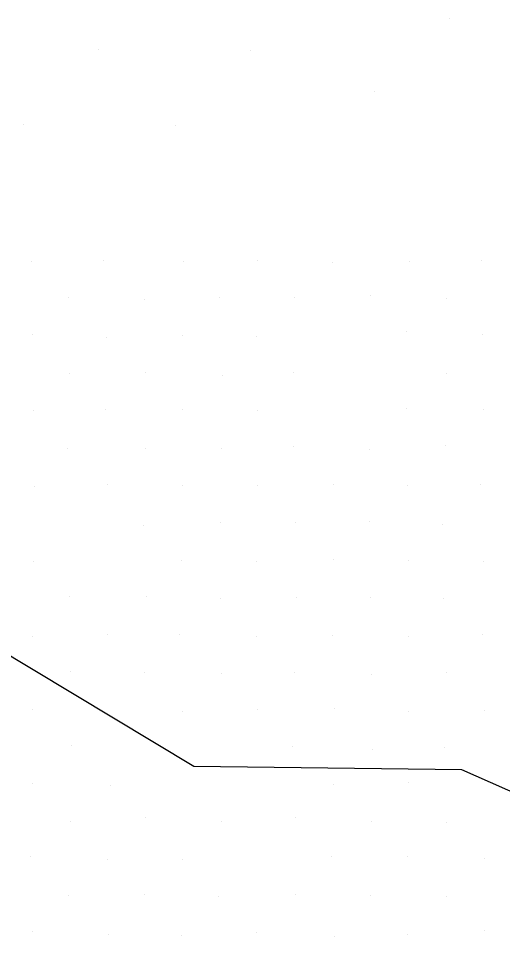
# Model space of a CAD drawing. Extents: x 1602514 to 1609837, y 863887 to 871157.
# Drawn here: x 1606053.3 to 1606098.8, y 867127.1 to 867215 of the extents above; entities that cross this region are included whole.
import ezdxf

# ---------------------------------------------------------------- set-up
doc = ezdxf.new("R2010")
doc.units = 0
doc.layers.add('Survey-Flow line', color=7, linetype='Continuous')
doc.layers.add('Survey-Spot dirt', color=7, linetype='Continuous')

msp = doc.modelspace()

# ---------------------------------------------------------------- linework, layer by layer
at = {"layer": 'Survey-Flow line'}
msp.add_lwpolyline([(1606230.097, 867046.033), (1606213.277, 867064.938), (1606199.3, 867082.329), (1606181.856, 867099.855), (1606161.87, 867113.902), (1606139.26, 867123.549), (1606117.414, 867134.477), (1606094.998, 867144.392), (1606069.765, 867144.685), (1606047.042, 867158.313), (1606022.392, 867161.605), (1605997.678, 867164.55)], dxfattribs=at)
msp.add_lwpolyline([(1606230.097, 867046.033), (1606213.277, 867064.938), (1606199.3, 867082.329), (1606181.856, 867099.855), (1606161.87, 867113.902), (1606139.26, 867123.549), (1606117.414, 867134.477), (1606094.998, 867144.392), (1606069.765, 867144.685), (1606047.042, 867158.313), (1606022.392, 867161.605), (1605997.678, 867164.55)], dxfattribs=at)
at = {"layer": 'Survey-Spot dirt'}
for p, q in [((1606093.827, 867215.02), (1606093.827, 867215.02)), ((1606093.827, 867215.02), (1606093.827, 867215.02)), ((1606060.798, 867212.109), (1606060.798, 867212.109)), ((1606060.798, 867212.109), (1606060.798, 867212.109)), ((1606075.119, 867211.989), (1606075.119, 867211.989)), ((1606075.119, 867211.989), (1606075.119, 867211.989)), ((1606086.719, 867208.189), (1606086.719, 867208.189)), ((1606086.719, 867208.189), (1606086.719, 867208.189)), ((1606053.769, 867205.093), (1606053.769, 867205.093)), ((1606053.769, 867205.093), (1606053.769, 867205.093)), ((1606068.03, 867205.002), (1606068.03, 867205.002)), ((1606068.03, 867205.002), (1606068.03, 867205.002)), ((1606054.524, 867192.218), (1606054.524, 867192.218)), ((1606054.524, 867192.218), (1606054.524, 867192.218)), ((1606061.299, 867192.289), (1606061.299, 867192.289)), ((1606061.299, 867192.289), (1606061.299, 867192.289)), ((1606068.79, 867192.181), (1606068.79, 867192.181)), ((1606068.79, 867192.181), (1606068.79, 867192.181)), ((1606075.714, 867192.285), (1606075.714, 867192.285)), ((1606075.714, 867192.285), (1606075.714, 867192.285)), ((1606082.843, 867192.095), (1606082.843, 867192.095)), ((1606082.843, 867192.095), (1606082.843, 867192.095)), ((1606090.078, 867192.166), (1606090.078, 867192.166)), ((1606090.078, 867192.166), (1606090.078, 867192.166)), ((1606096.851, 867192.256), (1606096.851, 867192.256)), ((1606096.851, 867192.256), (1606096.851, 867192.256)), ((1606057.951, 867188.792), (1606057.951, 867188.792)), ((1606057.951, 867188.792), (1606057.951, 867188.792)), ((1606065.146, 867188.595), (1606065.146, 867188.595)), ((1606065.146, 867188.595), (1606065.146, 867188.595)), ((1606072.156, 867188.814), (1606072.156, 867188.814)), ((1606072.156, 867188.814), (1606072.156, 867188.814)), ((1606079.237, 867188.82), (1606079.237, 867188.82)), ((1606079.237, 867188.82), (1606079.237, 867188.82)), ((1606086.402, 867188.969), (1606086.402, 867188.969)), ((1606086.402, 867188.969), (1606086.402, 867188.969)), ((1606093.57, 867188.713), (1606093.57, 867188.713)), ((1606093.57, 867188.713), (1606093.57, 867188.713)), ((1606054.548, 867185.333), (1606054.548, 867185.333)), ((1606054.548, 867185.333), (1606054.548, 867185.333)), ((1606061.498, 867185.014), (1606061.498, 867185.014)), ((1606061.498, 867185.014), (1606061.498, 867185.014)), ((1606068.719, 867185.237), (1606068.719, 867185.237)), ((1606068.719, 867185.237), (1606068.719, 867185.237)), ((1606075.62, 867185.119), (1606075.62, 867185.119)), ((1606075.62, 867185.119), (1606075.62, 867185.119)), ((1606089.78, 867185.571), (1606089.78, 867185.571)), ((1606089.78, 867185.571), (1606089.78, 867185.571)), ((1606096.928, 867185.313), (1606096.928, 867185.313)), ((1606096.928, 867185.313), (1606096.928, 867185.313)), ((1606058.015, 867181.606), (1606058.015, 867181.606)), ((1606058.015, 867181.606), (1606058.015, 867181.606)), ((1606065.244, 867181.722), (1606065.244, 867181.722)), ((1606065.244, 867181.722), (1606065.244, 867181.722)), ((1606072.45, 867181.465), (1606072.45, 867181.465)), ((1606072.45, 867181.465), (1606072.45, 867181.465)), ((1606079.164, 867181.703), (1606079.164, 867181.703)), ((1606079.164, 867181.703), (1606079.164, 867181.703)), ((1606093.527, 867181.621), (1606093.527, 867181.621)), ((1606093.527, 867181.621), (1606093.527, 867181.621)), ((1606054.637, 867178.219), (1606054.637, 867178.219)), ((1606054.637, 867178.219), (1606054.637, 867178.219)), ((1606061.445, 867178.301), (1606061.445, 867178.301)), ((1606061.445, 867178.301), (1606061.445, 867178.301)), ((1606068.694, 867178.244), (1606068.694, 867178.244)), ((1606068.694, 867178.244), (1606068.694, 867178.244)), ((1606075.798, 867178.126), (1606075.798, 867178.126)), ((1606075.798, 867178.126), (1606075.798, 867178.126)), ((1606089.741, 867178.387), (1606089.741, 867178.387)), ((1606089.741, 867178.387), (1606089.741, 867178.387)), ((1606097.016, 867178.305), (1606097.016, 867178.305)), ((1606097.016, 867178.305), (1606097.016, 867178.305)), ((1606057.889, 867174.573), (1606057.889, 867174.573)), ((1606057.889, 867174.573), (1606057.889, 867174.573)), ((1606065.169, 867174.602), (1606065.169, 867174.602)), ((1606065.169, 867174.602), (1606065.169, 867174.602)), ((1606072.359, 867174.61), (1606072.359, 867174.61)), ((1606072.359, 867174.61), (1606072.359, 867174.61)), ((1606079.152, 867174.796), (1606079.152, 867174.796)), ((1606079.152, 867174.796), (1606079.152, 867174.796)), ((1606086.307, 867174.541), (1606086.307, 867174.541)), ((1606086.307, 867174.541), (1606086.307, 867174.541)), ((1606093.43, 867174.843), (1606093.43, 867174.843)), ((1606093.43, 867174.843), (1606093.43, 867174.843)), ((1606054.76, 867170.979), (1606054.76, 867170.979)), ((1606054.76, 867170.979), (1606054.76, 867170.979)), ((1606061.682, 867171.253), (1606061.682, 867171.253)), ((1606061.682, 867171.253), (1606061.682, 867171.253)), ((1606068.687, 867171.118), (1606068.687, 867171.118)), ((1606068.687, 867171.118), (1606068.687, 867171.118)), ((1606075.798, 867171.072), (1606075.798, 867171.072)), ((1606075.798, 867171.072), (1606075.798, 867171.072)), ((1606082.909, 867171.24), (1606082.909, 867171.24)), ((1606082.909, 867171.24), (1606082.909, 867171.24)), ((1606089.843, 867171.15), (1606089.843, 867171.15)), ((1606089.843, 867171.15), (1606089.843, 867171.15)), ((1606096.751, 867171.186), (1606096.751, 867171.186)), ((1606096.751, 867171.186), (1606096.751, 867171.186)), ((1606065.016, 867167.389), (1606065.016, 867167.389)), ((1606065.016, 867167.389), (1606065.016, 867167.389)), ((1606072.282, 867167.677), (1606072.282, 867167.677)), ((1606072.282, 867167.677), (1606072.282, 867167.677)), ((1606079.3, 867167.618), (1606079.3, 867167.618)), ((1606079.3, 867167.618), (1606079.3, 867167.618)), ((1606086.277, 867167.688), (1606086.277, 867167.688)), ((1606086.277, 867167.688), (1606086.277, 867167.688)), ((1606093.161, 867167.453), (1606093.161, 867167.453)), ((1606093.161, 867167.453), (1606093.161, 867167.453)), ((1606054.646, 867163.966), (1606054.646, 867163.966)), ((1606054.646, 867163.966), (1606054.646, 867163.966)), ((1606068.631, 867164.112), (1606068.631, 867164.112)), ((1606068.631, 867164.112), (1606068.631, 867164.112)), ((1606075.643, 867163.965), (1606075.643, 867163.965)), ((1606075.643, 867163.965), (1606075.643, 867163.965)), ((1606082.939, 867164.139), (1606082.939, 867164.139)), ((1606082.939, 867164.139), (1606082.939, 867164.139)), ((1606089.977, 867164.104), (1606089.977, 867164.104)), ((1606089.977, 867164.104), (1606089.977, 867164.104)), ((1606097.023, 867163.999), (1606097.023, 867163.999)), ((1606097.023, 867163.999), (1606097.023, 867163.999)), ((1606058.09, 867160.661), (1606058.09, 867160.661)), ((1606058.09, 867160.661), (1606058.09, 867160.661)), ((1606065.312, 867160.647), (1606065.312, 867160.647)), ((1606065.312, 867160.647), (1606065.312, 867160.647)), ((1606072.318, 867160.505), (1606072.318, 867160.505)), ((1606072.318, 867160.505), (1606072.318, 867160.505)), ((1606079.43, 867160.585), (1606079.43, 867160.585)), ((1606079.43, 867160.585), (1606079.43, 867160.585)), ((1606086.354, 867160.56), (1606086.354, 867160.56)), ((1606086.354, 867160.56), (1606086.354, 867160.56)), ((1606093.231, 867160.538), (1606093.231, 867160.538)), ((1606093.231, 867160.538), (1606093.231, 867160.538)), ((1606054.578, 867156.92), (1606054.578, 867156.92)), ((1606054.578, 867156.92), (1606054.578, 867156.92)), ((1606061.614, 867157.069), (1606061.614, 867157.069)), ((1606061.614, 867157.069), (1606061.614, 867157.069)), ((1606068.46, 867157.082), (1606068.46, 867157.082)), ((1606068.46, 867157.082), (1606068.46, 867157.082)), ((1606075.703, 867156.898), (1606075.703, 867156.898)), ((1606075.703, 867156.898), (1606075.703, 867156.898)), ((1606082.778, 867156.968), (1606082.778, 867156.968)), ((1606082.778, 867156.968), (1606082.778, 867156.968)), ((1606089.959, 867156.917), (1606089.959, 867156.917)), ((1606089.959, 867156.917), (1606089.959, 867156.917)), ((1606096.974, 867157.062), (1606096.974, 867157.062)), ((1606096.974, 867157.062), (1606096.974, 867157.062)), ((1606058.169, 867153.582), (1606058.169, 867153.582)), ((1606058.169, 867153.582), (1606058.169, 867153.582)), ((1606065.122, 867153.485), (1606065.122, 867153.485)), ((1606065.122, 867153.485), (1606065.122, 867153.485)), ((1606072.396, 867153.402), (1606072.396, 867153.402)), ((1606072.396, 867153.402), (1606072.396, 867153.402)), ((1606079.266, 867153.502), (1606079.266, 867153.502)), ((1606079.266, 867153.502), (1606079.266, 867153.502)), ((1606086.456, 867153.334), (1606086.456, 867153.334)), ((1606086.456, 867153.334), (1606086.456, 867153.334)), ((1606093.539, 867153.563), (1606093.539, 867153.563)), ((1606093.539, 867153.563), (1606093.539, 867153.563)), ((1606054.553, 867150.065), (1606054.553, 867150.065)), ((1606054.553, 867150.065), (1606054.553, 867150.065)), ((1606068.657, 867149.818), (1606068.657, 867149.818)), ((1606068.657, 867149.818), (1606068.657, 867149.818)), ((1606075.74, 867150.03), (1606075.74, 867150.03)), ((1606075.74, 867150.03), (1606075.74, 867150.03)), ((1606083.031, 867150.148), (1606083.031, 867150.148)), ((1606083.031, 867150.148), (1606083.031, 867150.148)), ((1606089.934, 867149.821), (1606089.934, 867149.821)), ((1606089.934, 867149.821), (1606089.934, 867149.821)), ((1606097.086, 867149.951), (1606097.086, 867149.951)), ((1606097.086, 867149.951), (1606097.086, 867149.951)), ((1606058.207, 867146.679), (1606058.207, 867146.679)), ((1606058.207, 867146.679), (1606058.207, 867146.679)), ((1606079.084, 867146.55), (1606079.084, 867146.55)), ((1606079.084, 867146.55), (1606079.084, 867146.55)), ((1606086.547, 867146.313), (1606086.547, 867146.313)), ((1606086.547, 867146.313), (1606086.547, 867146.313)), ((1606093.388, 867146.515), (1606093.388, 867146.515)), ((1606093.388, 867146.515), (1606093.388, 867146.515)), ((1606054.589, 867143.08), (1606054.589, 867143.08)), ((1606054.589, 867143.08), (1606054.589, 867143.08)), ((1606061.941, 867142.914), (1606061.941, 867142.914)), ((1606061.941, 867142.914), (1606061.941, 867142.914)), ((1606082.92, 867143.024), (1606082.92, 867143.024)), ((1606082.92, 867143.024), (1606082.92, 867143.024)), ((1606089.995, 867143.195), (1606089.995, 867143.195)), ((1606089.995, 867143.195), (1606089.995, 867143.195)), ((1606058.199, 867139.534), (1606058.199, 867139.534)), ((1606058.199, 867139.534), (1606058.199, 867139.534)), ((1606065.214, 867139.885), (1606065.214, 867139.885)), ((1606065.214, 867139.885), (1606065.214, 867139.885)), ((1606072.37, 867139.531), (1606072.37, 867139.531)), ((1606072.37, 867139.531), (1606072.37, 867139.531)), ((1606079.289, 867139.888), (1606079.289, 867139.888)), ((1606079.289, 867139.888), (1606079.289, 867139.888)), ((1606086.468, 867139.527), (1606086.468, 867139.527)), ((1606086.468, 867139.527), (1606086.468, 867139.527)), ((1606093.503, 867139.465), (1606093.503, 867139.465)), ((1606093.503, 867139.465), (1606093.503, 867139.465)), ((1606054.434, 867136.244), (1606054.434, 867136.244)), ((1606054.434, 867136.244), (1606054.434, 867136.244)), ((1606061.65, 867135.94), (1606061.65, 867135.94)), ((1606061.65, 867135.94), (1606061.65, 867135.94)), ((1606068.697, 867135.977), (1606068.697, 867135.977)), ((1606068.697, 867135.977), (1606068.697, 867135.977)), ((1606082.673, 867136.231), (1606082.673, 867136.231)), ((1606082.673, 867136.231), (1606082.673, 867136.231)), ((1606089.915, 867136.216), (1606089.915, 867136.216)), ((1606089.915, 867136.216), (1606089.915, 867136.216)), ((1606097.071, 867136.084), (1606097.071, 867136.084)), ((1606097.071, 867136.084), (1606097.071, 867136.084)), ((1606057.974, 867132.577), (1606057.974, 867132.577)), ((1606057.974, 867132.577), (1606057.974, 867132.577)), ((1606065.096, 867132.617), (1606065.096, 867132.617)), ((1606065.096, 867132.617), (1606065.096, 867132.617)), ((1606072.061, 867132.46), (1606072.061, 867132.46)), ((1606072.061, 867132.46), (1606072.061, 867132.46)), ((1606079.374, 867132.623), (1606079.374, 867132.623)), ((1606079.374, 867132.623), (1606079.374, 867132.623)), ((1606086.376, 867132.594), (1606086.376, 867132.594)), ((1606086.376, 867132.594), (1606086.376, 867132.594)), ((1606093.567, 867132.478), (1606093.567, 867132.478)), ((1606093.567, 867132.478), (1606093.567, 867132.478)), ((1606054.59, 867129.179), (1606054.59, 867129.179)), ((1606054.59, 867129.179), (1606054.59, 867129.179)), ((1606061.703, 867128.888), (1606061.703, 867128.888)), ((1606061.703, 867128.888), (1606061.703, 867128.888)), ((1606068.639, 867128.794), (1606068.639, 867128.794)), ((1606068.639, 867128.794), (1606068.639, 867128.794)), ((1606075.659, 867129.055), (1606075.659, 867129.055)), ((1606075.659, 867129.055), (1606075.659, 867129.055)), ((1606083.01, 867128.701), (1606083.01, 867128.701)), ((1606083.01, 867128.701), (1606083.01, 867128.701)), ((1606089.851, 867128.869), (1606089.851, 867128.869)), ((1606089.851, 867128.869), (1606089.851, 867128.869)), ((1606097.158, 867129.223), (1606097.158, 867129.223)), ((1606097.158, 867129.223), (1606097.158, 867129.223))]:
    msp.add_line(p, q, dxfattribs=at)

doc.saveas('drawing.dxf')
